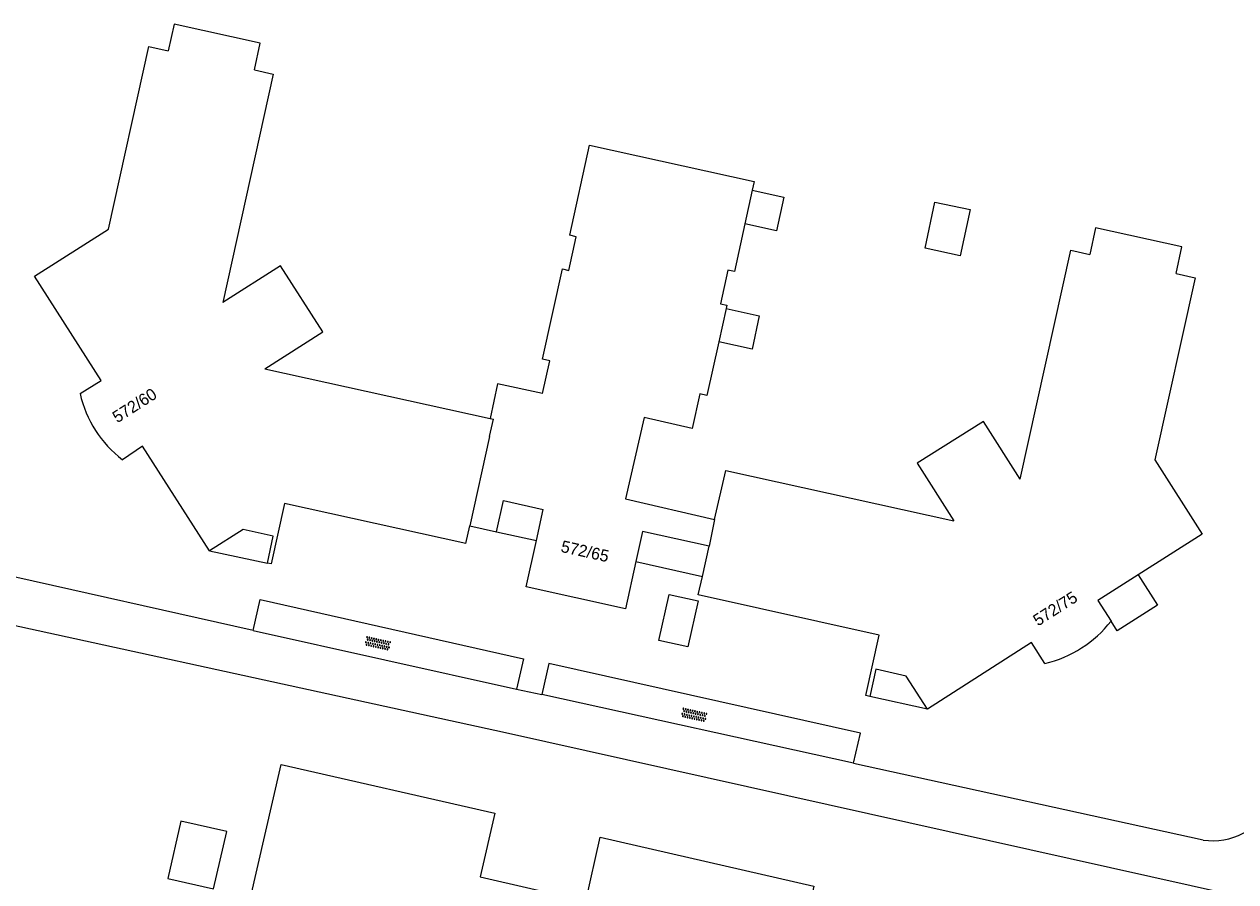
# Model space of a CAD drawing. Extents: x 124000 to 129000, y 395500 to 397503.
# Drawn here: x 128122.6 to 128224.9, y 397083.8 to 397156.2 of the extents above; entities that cross this region are included whole.
import ezdxf

# ---------------------------------------------------------------- set-up
doc = ezdxf.new("R2010")
doc.units = 0
for name, color, linetype in [('gg-anno-huisnummerreeks BGT', 7, 'Continuous'), ('gg-bbg-bijgebouw', 7, 'Continuous'), ('gg-bbg-gedigitaliseerde bebouwing', 7, 'Continuous'), ('gg-bbg-hoofdgebouw', 7, 'Continuous'), ('gg-bbg-luifel en loopbrug', 7, 'Continuous'), ('gg-bbg-onder overbouw', 7, 'Continuous'), ('gg-bbg-pand overbouw', 7, 'Continuous'), ('gg-bbg-tussenscheiding', 7, 'Continuous'), ('gg-knt-verharding', 7, 'Continuous'), ('gt-symb-overige verharding', 7, 'Continuous')]:
    doc.layers.add(name, color=color, linetype=linetype)

# ---------------------------------------------------------------- blocks, each defined once
blk = doc.blocks.new('gt0-OVH')
at = {"layer": 'gt-symb-overige verharding'}
for points in [[(-0.97, 0.3), (-0.97, 0.31), (-0.96, 0.32), (-0.97, 0.33), (-0.97, 0.34), (-0.98, 0.35), (-0.99, 0.35), (-1, 0.36), (-1.01, 0.35), (-1.02, 0.35), (-1.03, 0.34), (-1.03, 0.33), (-1.04, 0.32), (-1.03, 0.31), (-1.03, 0.3), (-1.02, 0.29), (-1.01, 0.29), (-1, 0.28), (-0.99, 0.29), (-0.98, 0.29)], [(-0.87, 0.11), (-0.87, 0.12), (-0.86, 0.13), (-0.87, 0.14), (-0.87, 0.15), (-0.88, 0.16), (-0.89, 0.16), (-0.9, 0.16), (-0.91, 0.16), (-0.92, 0.16), (-0.93, 0.15), (-0.93, 0.14), (-0.94, 0.13), (-0.93, 0.12), (-0.93, 0.11), (-0.92, 0.1), (-0.91, 0.09), (-0.9, 0.09), (-0.89, 0.09), (-0.88, 0.1)], [(-0.77, 0.3), (-0.77, 0.31), (-0.76, 0.32), (-0.77, 0.33), (-0.77, 0.34), (-0.78, 0.35), (-0.79, 0.35), (-0.8, 0.36), (-0.81, 0.35), (-0.82, 0.35), (-0.83, 0.34), (-0.83, 0.33), (-0.84, 0.32), (-0.83, 0.31), (-0.83, 0.3), (-0.82, 0.29), (-0.81, 0.29), (-0.8, 0.28), (-0.79, 0.29), (-0.78, 0.29)], [(-0.67, 0.11), (-0.67, 0.12), (-0.66, 0.13), (-0.67, 0.14), (-0.67, 0.15), (-0.68, 0.16), (-0.69, 0.16), (-0.7, 0.16), (-0.71, 0.16), (-0.72, 0.16), (-0.73, 0.15), (-0.73, 0.14), (-0.74, 0.13), (-0.73, 0.12), (-0.73, 0.11), (-0.72, 0.1), (-0.71, 0.09), (-0.7, 0.09), (-0.69, 0.09), (-0.68, 0.1)], [(-0.57, 0.3), (-0.57, 0.31), (-0.56, 0.32), (-0.57, 0.33), (-0.57, 0.34), (-0.58, 0.35), (-0.59, 0.35), (-0.6, 0.36), (-0.61, 0.35), (-0.62, 0.35), (-0.63, 0.34), (-0.63, 0.33), (-0.64, 0.32), (-0.63, 0.31), (-0.63, 0.3), (-0.62, 0.29), (-0.61, 0.29), (-0.6, 0.28), (-0.59, 0.29), (-0.58, 0.29)], [(-0.47, 0.11), (-0.47, 0.12), (-0.46, 0.13), (-0.47, 0.14), (-0.47, 0.15), (-0.48, 0.16), (-0.49, 0.16), (-0.5, 0.16), (-0.51, 0.16), (-0.52, 0.16), (-0.53, 0.15), (-0.53, 0.14), (-0.54, 0.13), (-0.53, 0.12), (-0.53, 0.11), (-0.52, 0.1), (-0.51, 0.09), (-0.5, 0.09), (-0.49, 0.09), (-0.48, 0.1)], [(-0.37, 0.3), (-0.37, 0.31), (-0.36, 0.32), (-0.37, 0.33), (-0.37, 0.34), (-0.38, 0.35), (-0.39, 0.35), (-0.4, 0.36), (-0.41, 0.35), (-0.42, 0.35), (-0.43, 0.34), (-0.43, 0.33), (-0.44, 0.32), (-0.43, 0.31), (-0.43, 0.3), (-0.42, 0.29), (-0.41, 0.29), (-0.4, 0.28), (-0.39, 0.29), (-0.38, 0.29)], [(-0.27, 0.11), (-0.27, 0.12), (-0.26, 0.13), (-0.27, 0.14), (-0.27, 0.15), (-0.28, 0.16), (-0.29, 0.16), (-0.3, 0.16), (-0.31, 0.16), (-0.32, 0.16), (-0.33, 0.15), (-0.33, 0.14), (-0.34, 0.13), (-0.33, 0.12), (-0.33, 0.11), (-0.32, 0.1), (-0.31, 0.09), (-0.3, 0.09), (-0.29, 0.09), (-0.28, 0.1)], [(-0.17, 0.3), (-0.17, 0.31), (-0.16, 0.32), (-0.17, 0.33), (-0.17, 0.34), (-0.18, 0.35), (-0.19, 0.35), (-0.2, 0.36), (-0.21, 0.35), (-0.22, 0.35), (-0.23, 0.34), (-0.23, 0.33), (-0.24, 0.32), (-0.23, 0.31), (-0.23, 0.3), (-0.22, 0.29), (-0.21, 0.29), (-0.2, 0.28), (-0.19, 0.29), (-0.18, 0.29)], [(-0.07, 0.11), (-0.07, 0.12), (-0.06, 0.13), (-0.07, 0.14), (-0.07, 0.15), (-0.08, 0.16), (-0.09, 0.16), (-0.1, 0.16), (-0.11, 0.16), (-0.12, 0.16), (-0.13, 0.15), (-0.13, 0.14), (-0.14, 0.13), (-0.13, 0.12), (-0.13, 0.11), (-0.12, 0.1), (-0.11, 0.09), (-0.1, 0.09), (-0.09, 0.09), (-0.08, 0.1)], [(0.03, 0.3), (0.03, 0.31), (0.04, 0.32), (0.03, 0.33), (0.03, 0.34), (0.02, 0.35), (0.01, 0.35), (0, 0.36), (-0.01, 0.35), (-0.02, 0.35), (-0.03, 0.34), (-0.03, 0.33), (-0.04, 0.32), (-0.03, 0.31), (-0.03, 0.3), (-0.02, 0.29), (-0.01, 0.29), (0, 0.28), (0.01, 0.29), (0.02, 0.29)], [(0.13, 0.11), (0.13, 0.12), (0.14, 0.13), (0.13, 0.14), (0.13, 0.15), (0.12, 0.16), (0.11, 0.16), (0.1, 0.16), (0.09, 0.16), (0.08, 0.16), (0.07, 0.15), (0.07, 0.14), (0.06, 0.13), (0.07, 0.12), (0.07, 0.11), (0.08, 0.1), (0.09, 0.09), (0.1, 0.09), (0.11, 0.09), (0.12, 0.1)], [(0.23, 0.3), (0.23, 0.31), (0.24, 0.32), (0.23, 0.33), (0.23, 0.34), (0.22, 0.35), (0.21, 0.35), (0.2, 0.36), (0.19, 0.35), (0.18, 0.35), (0.17, 0.34), (0.17, 0.33), (0.16, 0.32), (0.17, 0.31), (0.17, 0.3), (0.18, 0.29), (0.19, 0.29), (0.2, 0.28), (0.21, 0.29), (0.22, 0.29)], [(0.33, 0.11), (0.33, 0.12), (0.34, 0.13), (0.33, 0.14), (0.33, 0.15), (0.32, 0.16), (0.31, 0.16), (0.3, 0.16), (0.29, 0.16), (0.28, 0.16), (0.27, 0.15), (0.27, 0.14), (0.26, 0.13), (0.27, 0.12), (0.27, 0.11), (0.28, 0.1), (0.29, 0.09), (0.3, 0.09), (0.31, 0.09), (0.32, 0.1)], [(0.43, 0.3), (0.43, 0.31), (0.44, 0.32), (0.43, 0.33), (0.43, 0.34), (0.42, 0.35), (0.41, 0.35), (0.4, 0.36), (0.39, 0.35), (0.38, 0.35), (0.37, 0.34), (0.37, 0.33), (0.36, 0.32), (0.37, 0.31), (0.37, 0.3), (0.38, 0.29), (0.39, 0.29), (0.4, 0.28), (0.41, 0.29), (0.42, 0.29)], [(0.53, 0.11), (0.53, 0.12), (0.54, 0.13), (0.53, 0.14), (0.53, 0.15), (0.52, 0.16), (0.51, 0.16), (0.5, 0.16), (0.49, 0.16), (0.48, 0.16), (0.47, 0.15), (0.47, 0.14), (0.46, 0.13), (0.47, 0.12), (0.47, 0.11), (0.48, 0.1), (0.49, 0.09), (0.5, 0.09), (0.51, 0.09), (0.52, 0.1)], [(0.63, 0.3), (0.63, 0.31), (0.64, 0.32), (0.63, 0.33), (0.63, 0.34), (0.62, 0.35), (0.61, 0.35), (0.6, 0.36), (0.59, 0.35), (0.58, 0.35), (0.57, 0.34), (0.57, 0.33), (0.56, 0.32), (0.57, 0.31), (0.57, 0.3), (0.58, 0.29), (0.59, 0.29), (0.6, 0.28), (0.61, 0.29), (0.62, 0.29)], [(0.73, 0.11), (0.73, 0.12), (0.74, 0.13), (0.73, 0.14), (0.73, 0.15), (0.72, 0.16), (0.71, 0.16), (0.7, 0.16), (0.69, 0.16), (0.68, 0.16), (0.67, 0.15), (0.67, 0.14), (0.66, 0.13), (0.67, 0.12), (0.67, 0.11), (0.68, 0.1), (0.69, 0.09), (0.7, 0.09), (0.71, 0.09), (0.72, 0.1)], [(0.83, 0.3), (0.83, 0.31), (0.84, 0.32), (0.83, 0.33), (0.83, 0.34), (0.82, 0.35), (0.81, 0.35), (0.8, 0.36), (0.79, 0.35), (0.78, 0.35), (0.77, 0.34), (0.77, 0.33), (0.76, 0.32), (0.77, 0.31), (0.77, 0.3), (0.78, 0.29), (0.79, 0.29), (0.8, 0.28), (0.81, 0.29), (0.82, 0.29)], [(0.93, 0.11), (0.93, 0.12), (0.94, 0.13), (0.93, 0.14), (0.93, 0.15), (0.92, 0.16), (0.91, 0.16), (0.9, 0.16), (0.89, 0.16), (0.88, 0.16), (0.87, 0.15), (0.87, 0.14), (0.86, 0.13), (0.87, 0.12), (0.87, 0.11), (0.88, 0.1), (0.89, 0.09), (0.9, 0.09), (0.91, 0.09), (0.92, 0.1)], [(1.03, 0.3), (1.03, 0.31), (1.04, 0.32), (1.03, 0.33), (1.03, 0.34), (1.02, 0.35), (1.01, 0.35), (1, 0.36), (0.99, 0.35), (0.98, 0.35), (0.97, 0.34), (0.97, 0.33), (0.96, 0.32), (0.97, 0.31), (0.97, 0.3), (0.98, 0.29), (0.99, 0.29), (1, 0.28), (1.01, 0.29), (1.02, 0.29)], [(-0.97, -0.14), (-0.97, -0.13), (-0.96, -0.12), (-0.97, -0.11), (-0.97, -0.1), (-0.98, -0.09), (-0.99, -0.09), (-1, -0.08), (-1.01, -0.09), (-1.02, -0.09), (-1.03, -0.1), (-1.03, -0.11), (-1.04, -0.12), (-1.03, -0.13), (-1.03, -0.14), (-1.02, -0.15), (-1.01, -0.15), (-1, -0.16), (-0.99, -0.15), (-0.98, -0.15)], [(-0.87, -0.33), (-0.87, -0.32), (-0.86, -0.31), (-0.87, -0.3), (-0.87, -0.29), (-0.88, -0.28), (-0.89, -0.28), (-0.9, -0.28), (-0.91, -0.28), (-0.92, -0.28), (-0.93, -0.29), (-0.93, -0.3), (-0.94, -0.31), (-0.93, -0.32), (-0.93, -0.33), (-0.92, -0.34), (-0.91, -0.35), (-0.9, -0.35), (-0.89, -0.35), (-0.88, -0.34)], [(-0.77, -0.14), (-0.77, -0.13), (-0.76, -0.12), (-0.77, -0.11), (-0.77, -0.1), (-0.78, -0.09), (-0.79, -0.09), (-0.8, -0.08), (-0.81, -0.09), (-0.82, -0.09), (-0.83, -0.1), (-0.83, -0.11), (-0.84, -0.12), (-0.83, -0.13), (-0.83, -0.14), (-0.82, -0.15), (-0.81, -0.15), (-0.8, -0.16), (-0.79, -0.15), (-0.78, -0.15)], [(-0.67, -0.33), (-0.67, -0.32), (-0.66, -0.31), (-0.67, -0.3), (-0.67, -0.29), (-0.68, -0.28), (-0.69, -0.28), (-0.7, -0.28), (-0.71, -0.28), (-0.72, -0.28), (-0.73, -0.29), (-0.73, -0.3), (-0.74, -0.31), (-0.73, -0.32), (-0.73, -0.33), (-0.72, -0.34), (-0.71, -0.35), (-0.7, -0.35), (-0.69, -0.35), (-0.68, -0.34)], [(-0.57, -0.14), (-0.57, -0.13), (-0.56, -0.12), (-0.57, -0.11), (-0.57, -0.1), (-0.58, -0.09), (-0.59, -0.09), (-0.6, -0.08), (-0.61, -0.09), (-0.62, -0.09), (-0.63, -0.1), (-0.63, -0.11), (-0.64, -0.12), (-0.63, -0.13), (-0.63, -0.14), (-0.62, -0.15), (-0.61, -0.15), (-0.6, -0.16), (-0.59, -0.15), (-0.58, -0.15)], [(-0.47, -0.33), (-0.47, -0.32), (-0.46, -0.31), (-0.47, -0.3), (-0.47, -0.29), (-0.48, -0.28), (-0.49, -0.28), (-0.5, -0.28), (-0.51, -0.28), (-0.52, -0.28), (-0.53, -0.29), (-0.53, -0.3), (-0.54, -0.31), (-0.53, -0.32), (-0.53, -0.33), (-0.52, -0.34), (-0.51, -0.35), (-0.5, -0.35), (-0.49, -0.35), (-0.48, -0.34)], [(-0.37, -0.14), (-0.37, -0.13), (-0.36, -0.12), (-0.37, -0.11), (-0.37, -0.1), (-0.38, -0.09), (-0.39, -0.09), (-0.4, -0.08), (-0.41, -0.09), (-0.42, -0.09), (-0.43, -0.1), (-0.43, -0.11), (-0.44, -0.12), (-0.43, -0.13), (-0.43, -0.14), (-0.42, -0.15), (-0.41, -0.15), (-0.4, -0.16), (-0.39, -0.15), (-0.38, -0.15)], [(-0.27, -0.33), (-0.27, -0.32), (-0.26, -0.31), (-0.27, -0.3), (-0.27, -0.29), (-0.28, -0.28), (-0.29, -0.28), (-0.3, -0.28), (-0.31, -0.28), (-0.32, -0.28), (-0.33, -0.29), (-0.33, -0.3), (-0.34, -0.31), (-0.33, -0.32), (-0.33, -0.33), (-0.32, -0.34), (-0.31, -0.35), (-0.3, -0.35), (-0.29, -0.35), (-0.28, -0.34)], [(-0.17, -0.14), (-0.17, -0.13), (-0.16, -0.12), (-0.17, -0.11), (-0.17, -0.1), (-0.18, -0.09), (-0.19, -0.09), (-0.2, -0.08), (-0.21, -0.09), (-0.22, -0.09), (-0.23, -0.1), (-0.23, -0.11), (-0.24, -0.12), (-0.23, -0.13), (-0.23, -0.14), (-0.22, -0.15), (-0.21, -0.15), (-0.2, -0.16), (-0.19, -0.15), (-0.18, -0.15)], [(-0.07, -0.33), (-0.07, -0.32), (-0.06, -0.31), (-0.07, -0.3), (-0.07, -0.29), (-0.08, -0.28), (-0.09, -0.28), (-0.1, -0.28), (-0.11, -0.28), (-0.12, -0.28), (-0.13, -0.29), (-0.13, -0.3), (-0.14, -0.31), (-0.13, -0.32), (-0.13, -0.33), (-0.12, -0.34), (-0.11, -0.35), (-0.1, -0.35), (-0.09, -0.35), (-0.08, -0.34)], [(0.03, -0.14), (0.03, -0.13), (0.04, -0.12), (0.03, -0.11), (0.03, -0.1), (0.02, -0.09), (0.01, -0.09), (0, -0.08), (-0.01, -0.09), (-0.02, -0.09), (-0.03, -0.1), (-0.03, -0.11), (-0.04, -0.12), (-0.03, -0.13), (-0.03, -0.14), (-0.02, -0.15), (-0.01, -0.15), (0, -0.16), (0.01, -0.15), (0.02, -0.15)], [(0.13, -0.33), (0.13, -0.32), (0.14, -0.31), (0.13, -0.3), (0.13, -0.29), (0.12, -0.28), (0.11, -0.28), (0.1, -0.28), (0.09, -0.28), (0.08, -0.28), (0.07, -0.29), (0.07, -0.3), (0.06, -0.31), (0.07, -0.32), (0.07, -0.33), (0.08, -0.34), (0.09, -0.35), (0.1, -0.35), (0.11, -0.35), (0.12, -0.34)], [(0.23, -0.14), (0.23, -0.13), (0.24, -0.12), (0.23, -0.11), (0.23, -0.1), (0.22, -0.09), (0.21, -0.09), (0.2, -0.08), (0.19, -0.09), (0.18, -0.09), (0.17, -0.1), (0.17, -0.11), (0.16, -0.12), (0.17, -0.13), (0.17, -0.14), (0.18, -0.15), (0.19, -0.15), (0.2, -0.16), (0.21, -0.15), (0.22, -0.15)], [(0.33, -0.33), (0.33, -0.32), (0.34, -0.31), (0.33, -0.3), (0.33, -0.29), (0.32, -0.28), (0.31, -0.28), (0.3, -0.28), (0.29, -0.28), (0.28, -0.28), (0.27, -0.29), (0.27, -0.3), (0.26, -0.31), (0.27, -0.32), (0.27, -0.33), (0.28, -0.34), (0.29, -0.35), (0.3, -0.35), (0.31, -0.35), (0.32, -0.34)], [(0.43, -0.14), (0.43, -0.13), (0.44, -0.12), (0.43, -0.11), (0.43, -0.1), (0.42, -0.09), (0.41, -0.09), (0.4, -0.08), (0.39, -0.09), (0.38, -0.09), (0.37, -0.1), (0.37, -0.11), (0.36, -0.12), (0.37, -0.13), (0.37, -0.14), (0.38, -0.15), (0.39, -0.15), (0.4, -0.16), (0.41, -0.15), (0.42, -0.15)], [(0.53, -0.33), (0.53, -0.32), (0.54, -0.31), (0.53, -0.3), (0.53, -0.29), (0.52, -0.28), (0.51, -0.28), (0.5, -0.28), (0.49, -0.28), (0.48, -0.28), (0.47, -0.29), (0.47, -0.3), (0.46, -0.31), (0.47, -0.32), (0.47, -0.33), (0.48, -0.34), (0.49, -0.35), (0.5, -0.35), (0.51, -0.35), (0.52, -0.34)], [(0.63, -0.14), (0.63, -0.13), (0.64, -0.12), (0.63, -0.11), (0.63, -0.1), (0.62, -0.09), (0.61, -0.09), (0.6, -0.08), (0.59, -0.09), (0.58, -0.09), (0.57, -0.1), (0.57, -0.11), (0.56, -0.12), (0.57, -0.13), (0.57, -0.14), (0.58, -0.15), (0.59, -0.15), (0.6, -0.16), (0.61, -0.15), (0.62, -0.15)], [(0.73, -0.33), (0.73, -0.32), (0.74, -0.31), (0.73, -0.3), (0.73, -0.29), (0.72, -0.28), (0.71, -0.28), (0.7, -0.28), (0.69, -0.28), (0.68, -0.28), (0.67, -0.29), (0.67, -0.3), (0.66, -0.31), (0.67, -0.32), (0.67, -0.33), (0.68, -0.34), (0.69, -0.35), (0.7, -0.35), (0.71, -0.35), (0.72, -0.34)], [(0.83, -0.14), (0.83, -0.13), (0.84, -0.12), (0.83, -0.11), (0.83, -0.1), (0.82, -0.09), (0.81, -0.09), (0.8, -0.08), (0.79, -0.09), (0.78, -0.09), (0.77, -0.1), (0.77, -0.11), (0.76, -0.12), (0.77, -0.13), (0.77, -0.14), (0.78, -0.15), (0.79, -0.15), (0.8, -0.16), (0.81, -0.15), (0.82, -0.15)], [(0.93, -0.33), (0.93, -0.32), (0.94, -0.31), (0.93, -0.3), (0.93, -0.29), (0.92, -0.28), (0.91, -0.28), (0.9, -0.28), (0.89, -0.28), (0.88, -0.28), (0.87, -0.29), (0.87, -0.3), (0.86, -0.31), (0.87, -0.32), (0.87, -0.33), (0.88, -0.34), (0.89, -0.35), (0.9, -0.35), (0.91, -0.35), (0.92, -0.34)], [(1.03, -0.14), (1.03, -0.13), (1.04, -0.12), (1.03, -0.11), (1.03, -0.1), (1.02, -0.09), (1.01, -0.09), (1, -0.08), (0.99, -0.09), (0.98, -0.09), (0.97, -0.1), (0.97, -0.11), (0.96, -0.12), (0.97, -0.13), (0.97, -0.14), (0.98, -0.15), (0.99, -0.15), (1, -0.16), (1.01, -0.15), (1.02, -0.15)]]:
    blk.add_lwpolyline(points, close=True, dxfattribs=at)

msp = doc.modelspace()

# ---------------------------------------------------------------- linework, layer by layer
at = {"layer": 'gg-bbg-bijgebouw'}
for points in [[(128198.67, 397137.26), (128199.49, 397141.16), (128202.48, 397140.53), (128201.65, 397136.62), (128198.67, 397137.26)], [(128179.5, 397107.49), (128178.63, 397103.61), (128176.19, 397104.14), (128177.06, 397108.03), (128179.5, 397107.49)]]:
    msp.add_lwpolyline(points, dxfattribs=at)
at = {"layer": 'gg-bbg-gedigitaliseerde bebouwing'}
msp.add_line((128161.89, 397121.36), (128162.22, 397122.83), dxfattribs=at)
at = {"layer": 'gg-bbg-hoofdgebouw'}
for p, q in [((128184.07, 397142.15), (128183.45, 397139.33)), ((128181.87, 397132.16), (128181.25, 397129.36)), ((128142.92, 397127.09), (128161.93, 397122.89)), ((128161.93, 397122.89), (128162.22, 397122.83)), ((128180.9, 397114.36), (128181.85, 397118.5)), ((128181.85, 397118.5), (128201.1, 397114.23)), ((128165.85, 397112.57), (128166.43, 397115.2)), ((128159.9, 397112.32), (128160.23, 397113.82)), ((128160.23, 397113.82), (128162.48, 397113.32)), ((128179.87, 397109.55), (128180.43, 397112.1)), ((128179.52, 397107.98), (128179.87, 397109.55))]:
    msp.add_line(p, q, dxfattribs=at)
for points in [[(128142.03, 397152.32), (128142.51, 397154.57), (128135.25, 397156.17), (128134.75, 397153.92)], [(128127.31, 397124.98), (128129.09, 397126.09), (128123.46, 397134.9), (128129.7, 397138.88), (128133.1, 397154.29), (128134.75, 397153.92)], [(128142.03, 397152.32), (128143.61, 397151.97), (128139.36, 397132.67)], [(128166.36, 397124.98), (128166.97, 397127.76), (128166.36, 397127.89), (128168.04, 397135.51), (128168.58, 397135.39), (128169.21, 397138.23), (128168.66, 397138.35), (128170.33, 397145.95), (128184.24, 397142.89), (128184.07, 397142.15)], [(128183.45, 397139.33), (128182.57, 397135.29), (128182.02, 397135.41), (128181.4, 397132.56), (128181.94, 397132.44), (128181.87, 397132.16)], [(128219.88, 397135.12), (128220.37, 397137.38), (128213.07, 397138.97), (128212.58, 397136.74)], [(128206.7, 397117.77), (128210.98, 397137.09), (128212.58, 397136.74)], [(128142.92, 397127.09), (128147.8, 397130.19), (128144.24, 397135.78), (128139.36, 397132.67)], [(128219.88, 397135.12), (128221.5, 397134.76), (128218.09, 397119.39), (128222.07, 397113.12), (128216.66, 397109.67)], [(128181.25, 397129.36), (128180.25, 397124.82), (128179.64, 397124.96), (128178.99, 397122.03), (128174.94, 397122.96), (128173.36, 397116.09), (128180.9, 397114.36)], [(128166.36, 397124.98), (128162.56, 397125.81), (128161.93, 397122.89)], [(128206.7, 397117.77), (128203.62, 397122.64), (128198.02, 397119.1), (128201.1, 397114.23)], [(128138.24, 397111.72), (128132.58, 397120.55), (128130.88, 397119.4)], [(128159.9, 397112.32), (128144.58, 397115.7), (128143.45, 397110.6), (128143.14, 397110.66)], [(128162.48, 397113.32), (128163.07, 397115.95), (128166.43, 397115.2)], [(128180.43, 397112.1), (128174.81, 397113.34), (128174.25, 397110.8)], [(128174.25, 397110.8), (128173.37, 397106.82), (128164.99, 397108.68), (128165.85, 397112.57)], [(128216.66, 397109.67), (128213.28, 397107.51), (128214.38, 397105.77)], [(128194.01, 397099.42), (128193.68, 397099.49), (128194.81, 397104.59), (128179.52, 397107.98)], [(128208.8, 397102.2), (128207.67, 397103.97), (128198.88, 397098.34)], [(128140.97, 397079.22), (128144.29, 397093.68), (128162.34, 397089.55), (128161.11, 397084.17), (128170.02, 397082.14), (128171.24, 397087.52), (128189.29, 397083.4), (128186.02, 397068.95), (128140.97, 397079.22)]]:
    msp.add_lwpolyline(points, dxfattribs=at)
for centre, radius, start, end in [((128136.93, 397127.21), 9.88, 193.0366, 232.2281), ((128206.53, 397111.89), 9.95, 283.2017, 322.0909)]:
    msp.add_arc(centre, radius, start, end, dxfattribs=at)
at = {"layer": 'gg-bbg-luifel en loopbrug'}
for p, q in [((128162.48, 397113.32), (128165.85, 397112.57)), ((128174.25, 397110.8), (128179.87, 397109.55))]:
    msp.add_line(p, q, dxfattribs=at)
for points in [[(128184.07, 397142.15), (128186.75, 397141.56), (128186.13, 397138.74), (128183.45, 397139.33)], [(128181.87, 397132.16), (128184.67, 397131.55), (128184.06, 397128.74), (128181.25, 397129.36)], [(128216.66, 397109.67), (128218.3, 397107.11), (128214.91, 397104.94), (128214.38, 397105.77)], [(128134.71, 397084.05), (128138.57, 397083.17), (128139.7, 397088.01), (128135.83, 397088.89), (128134.71, 397084.05)]]:
    msp.add_lwpolyline(points, dxfattribs=at)
at = {"layer": 'gg-bbg-onder overbouw'}
for points in [[(128143.14, 397110.66), (128143.62, 397112.96), (128141.08, 397113.52), (128138.24, 397111.72)], [(128198.88, 397098.34), (128197.07, 397101.14), (128194.51, 397101.71), (128194.01, 397099.42)]]:
    msp.add_lwpolyline(points, dxfattribs=at)
at = {"layer": 'gg-bbg-pand overbouw'}
for p, q in [((128138.24, 397111.72), (128143.14, 397110.66)), ((128198.88, 397098.34), (128194.01, 397099.42))]:
    msp.add_line(p, q, dxfattribs=at)
at = {"layer": 'gg-bbg-tussenscheiding'}
for p, q in [((128161.89, 397121.36), (128160.23, 397113.82)), ((128180.9, 397114.36), (128180.43, 397112.1))]:
    msp.add_line(p, q, dxfattribs=at)
at = {"layer": 'gg-knt-verharding'}
for p, q in [((128141.92, 397104.97), (128114.32, 397111.18)), ((128141.92, 397104.97), (128164.18, 397100.04)), ((128164.18, 397100.04), (128166.31, 397099.57)), ((128192.62, 397093.78), (128166.31, 397099.57)), ((128192.62, 397093.78), (128222.16, 397087.3))]:
    msp.add_line(p, q, dxfattribs=at)
for points in [[(128224.55, 397082.65), (128163.25, 397096.33), (128108, 397108.38)], [(128141.92, 397104.97), (128142.52, 397107.61), (128164.77, 397102.6), (128164.18, 397100.04)], [(128192.62, 397093.78), (128193.22, 397096.32), (128166.9, 397102.19), (128166.31, 397099.57)]]:
    msp.add_lwpolyline(points, dxfattribs=at)
msp.add_arc((128222.98, 397092.77), 5.54, 261.5157, 333.596, dxfattribs=at)

# ---------------------------------------------------------------- block references
at = {"layer": 'gt-symb-overige verharding'}
for p, rotation in [((128152.45, 397103.89), -12.47907180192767), ((128179.17, 397097.85), -12.479071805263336)]:
    msp.add_blockref('gt0-OVH', p, dxfattribs=dict(at, rotation=rotation))

# ---------------------------------------------------------------- texts
at = {"layer": 'gg-anno-huisnummerreeks BGT'}
for s, rotation, p in [('572/60', 32.6, (128130.45, 397122.47)), ('572/65', 347.5, (128167.85, 397111.63)), ('572/75', 32.6, (128208.21, 397105.31))]:
    msp.add_text(s, height=1, rotation=rotation, dxfattribs=at).set_placement(p)

doc.saveas('drawing.dxf')
